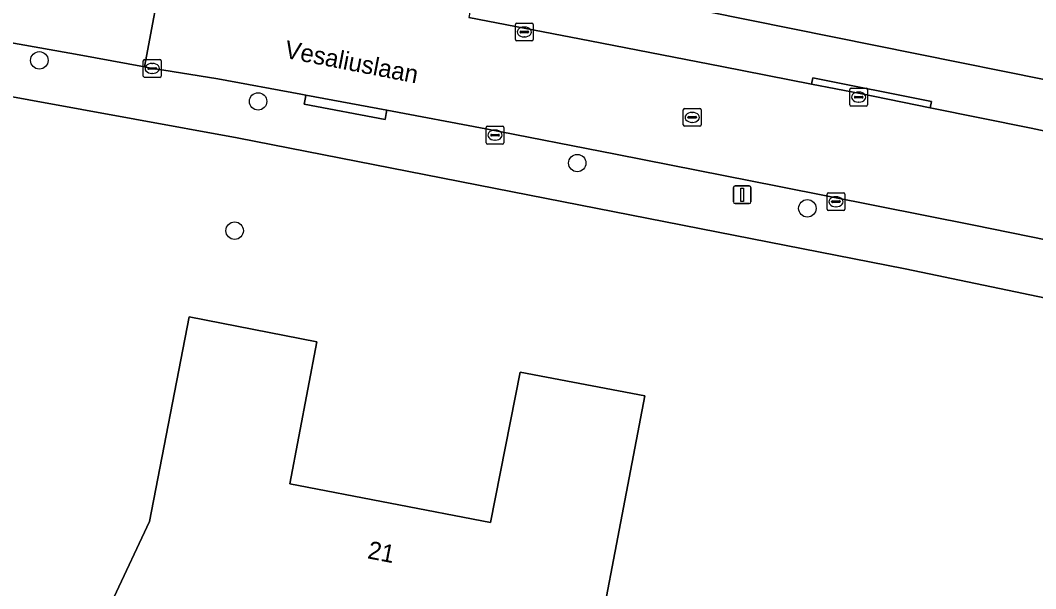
# Model space of a CAD drawing. Extents: x 161483 to 162250, y 379484 to 380833.
# Drawn here: x 161821 to 161877.9, y 380393.9 to 380425.9 of the extents above; entities that cross this region are included whole.
import ezdxf

# ---------------------------------------------------------------- set-up
doc = ezdxf.new("R2010")
doc.units = 0
for name, color, linetype in [('IMGEO_Boom', 7, 'Continuous'), ('IMGEO_Erf', 7, 'Continuous'), ('IMGEO_Kolk', 7, 'Continuous'), ('IMGEO_Lichtmast', 7, 'Continuous'), ('IMGEO_Openbare_ruimte_label', 7, 'Continuous'), ('IMGEO_Pand', 7, 'Continuous'), ('IMGEO_Pand_nummerreeks', 7, 'Continuous'), ('IMGEO_Rijbaan_lokaal_open', 7, 'Continuous'), ('IMGEO_Rioolput', 7, 'Continuous'), ('IMGEO_Voetpad_open', 7, 'Continuous')]:
    doc.layers.add(name, color=color, linetype=linetype)

msp = doc.modelspace()

# ---------------------------------------------------------------- linework, layer by layer
at = {"layer": 'IMGEO_Boom'}
for centre in [(161822.027, 380423.62), (161834.306, 380421.314), (161852.217, 380417.851), (161865.132, 380415.308), (161832.988, 380414.053)]:
    msp.add_circle(centre, 0.489, dxfattribs=at)
at = {"layer": 'IMGEO_Erf'}
for points in [[(162078.957, 380365.04), (162051.567, 380370.414), (162025.006, 380376.148), (162000, 380382.025), (161995.099, 380383.252), (161959.315, 380392.214), (161910.21, 380403.651), (161910.18, 380403.657), (161870.617, 380411.917), (161833.133, 380419.277), (161827.383, 380420.325), (161803.575, 380424.662), (161764.511, 380431.266), (161690.732, 380442.772), (161684.352, 380443.733), (161658.891, 380447.568)], [(161827.793, 380432.697), (161829.302, 380432.17), (161859.489, 380426.367), (161890.306, 380420.151)]]:
    msp.add_lwpolyline(points, dxfattribs=at)
msp.add_lwpolyline([(161852.108, 380384.288), (161846.46, 380385.364), (161847.158, 380389.029), (161838.861, 380390.68), (161837.702, 380389.37), (161838.077, 380389.039), (161836.324, 380387.057), (161833.156, 380388.535), (161833.367, 380388.988), (161831.953, 380389.648), (161832.38, 380390.563), (161826.209, 380393.444), (161828.206, 380397.72), (161830.444, 380409.213), (161837.606, 380407.818), (161836.094, 380399.825), (161847.349, 380397.657), (161849.011, 380406.112), (161856.01, 380404.779)], close=True, dxfattribs=at)
at = {"layer": 'IMGEO_Kolk'}
for p, q in [((161848.746, 380424.788), (161848.746, 380425.64)), ((161848.821, 380425.714), (161849.673, 380425.714)), ((161849.747, 380425.64), (161849.747, 380424.788)), ((161849.005, 380425.208), (161849.005, 380425.22)), ((161849.443, 380425.171), (161849.045, 380425.171)), ((161849.048, 380425.257), (161849.446, 380425.257)), ((161849.234, 380425.494), (161849.259, 380425.494)), ((161849.489, 380425.22), (161849.489, 380425.208)), ((161849.673, 380424.714), (161848.821, 380424.714)), ((161849.257, 380424.934), (161849.232, 380424.934)), ((161827.862, 380422.74), (161827.862, 380423.592)), ((161827.937, 380423.666), (161828.789, 380423.666)), ((161828.35, 380423.446), (161828.375, 380423.446)), ((161828.863, 380423.592), (161828.863, 380422.74)), ((161828.121, 380423.16), (161828.121, 380423.172)), ((161828.559, 380423.123), (161828.161, 380423.123)), ((161828.164, 380423.209), (161828.562, 380423.209)), ((161828.373, 380422.886), (161828.348, 380422.886)), ((161828.605, 380423.172), (161828.605, 380423.16)), ((161828.789, 380422.666), (161827.937, 380422.666)), ((161867.512, 380421.129), (161867.512, 380421.981)), ((161867.587, 380422.055), (161868.439, 380422.055)), ((161867.771, 380421.549), (161867.771, 380421.561)), ((161867.814, 380421.598), (161868.212, 380421.598)), ((161868, 380421.835), (161868.025, 380421.835)), ((161868.255, 380421.561), (161868.255, 380421.549)), ((161868.513, 380421.981), (161868.513, 380421.129)), ((161868.439, 380421.055), (161867.587, 380421.055)), ((161868.209, 380421.512), (161867.811, 380421.512)), ((161868.023, 380421.275), (161867.998, 380421.275)), ((161847.103, 380418.995), (161847.103, 380419.847)), ((161847.178, 380419.921), (161848.03, 380419.921)), ((161848.104, 380419.847), (161848.104, 380418.995)), ((161847.362, 380419.415), (161847.362, 380419.427)), ((161847.8, 380419.378), (161847.402, 380419.378)), ((161847.405, 380419.464), (161847.803, 380419.464)), ((161847.591, 380419.701), (161847.616, 380419.701)), ((161847.846, 380419.427), (161847.846, 380419.415)), ((161848.03, 380418.921), (161847.178, 380418.921)), ((161847.614, 380419.141), (161847.589, 380419.141)), ((161866.235, 380415.253), (161866.235, 380416.105)), ((161866.31, 380416.179), (161867.162, 380416.179)), ((161866.723, 380415.959), (161866.748, 380415.959)), ((161867.236, 380416.105), (161867.236, 380415.253)), ((161866.494, 380415.673), (161866.494, 380415.685)), ((161866.932, 380415.636), (161866.534, 380415.636)), ((161866.537, 380415.722), (161866.935, 380415.722)), ((161866.746, 380415.399), (161866.721, 380415.399)), ((161866.978, 380415.685), (161866.978, 380415.673)), ((161867.162, 380415.179), (161866.31, 380415.179))]:
    msp.add_line(p, q, dxfattribs=at)
for points in [[(161848.746, 380424.788), (161848.746, 380425.64)], [(161848.821, 380425.714), (161849.673, 380425.714)], [(161849.747, 380425.64), (161849.747, 380424.788)], [(161849.673, 380424.714), (161848.821, 380424.714)], [(161827.862, 380422.74), (161827.862, 380423.592)], [(161827.937, 380423.666), (161828.789, 380423.666)], [(161828.863, 380423.592), (161828.863, 380422.74)], [(161828.789, 380422.666), (161827.937, 380422.666)], [(161867.512, 380421.129), (161867.512, 380421.981)], [(161867.587, 380422.055), (161868.439, 380422.055)], [(161868.513, 380421.981), (161868.513, 380421.129)], [(161868.439, 380421.055), (161867.587, 380421.055)], [(161847.103, 380418.995), (161847.103, 380419.847)], [(161847.178, 380419.921), (161848.03, 380419.921)], [(161848.104, 380419.847), (161848.104, 380418.995)], [(161848.03, 380418.921), (161847.178, 380418.921)], [(161866.235, 380415.253), (161866.235, 380416.105)], [(161866.31, 380416.179), (161867.162, 380416.179)], [(161867.236, 380416.105), (161867.236, 380415.253)], [(161867.162, 380415.179), (161866.31, 380415.179)]]:
    msp.add_lwpolyline(points, dxfattribs=at)
for centre, radius, start, end in [((161848.823, 380425.638), 0.0765, 91.552, 178.448), ((161848.823, 380425.638), 0.0765, 91.552, 178.448), ((161849.671, 380425.638), 0.0765, 1.552, 88.448), ((161849.671, 380425.638), 0.0765, 1.552, 88.448), ((161849.045, 380425.217), 0.0403, 85.8775, 175.7526), ((161849.042, 380425.207), 0.0366, 178.938, 274.7102), ((161849.446, 380425.214), 0.043, 264.8664, 352.4533), ((161849.45, 380425.219), 0.0386, 1.7309, 96.639), ((161848.823, 380424.79), 0.0765, 181.552, 268.448), ((161848.823, 380424.79), 0.0765, 181.552, 268.448), ((161849.671, 380424.79), 0.0765, 271.552, 358.448), ((161849.671, 380424.79), 0.0765, 271.552, 358.448), ((161827.939, 380423.59), 0.0765, 91.552, 178.448), ((161827.939, 380423.59), 0.0765, 91.552, 178.448), ((161828.787, 380423.59), 0.0765, 1.552, 88.448), ((161828.787, 380423.59), 0.0765, 1.552, 88.448), ((161827.939, 380422.742), 0.0765, 181.552, 268.448), ((161827.939, 380422.742), 0.0765, 181.552, 268.448), ((161828.161, 380423.169), 0.0403, 85.8775, 175.7526), ((161828.158, 380423.159), 0.0366, 178.938, 274.7102), ((161828.562, 380423.166), 0.043, 264.8664, 352.4533), ((161828.566, 380423.171), 0.0386, 1.7309, 96.639), ((161828.787, 380422.742), 0.0765, 271.552, 358.448), ((161828.787, 380422.742), 0.0765, 271.552, 358.448), ((161867.589, 380421.979), 0.0765, 91.552, 178.448), ((161867.589, 380421.979), 0.0765, 91.552, 178.448), ((161867.811, 380421.558), 0.0403, 85.8775, 175.7526), ((161868.216, 380421.56), 0.0386, 1.7309, 96.639), ((161868.437, 380421.979), 0.0765, 1.552, 88.448), ((161868.437, 380421.979), 0.0765, 1.552, 88.448), ((161867.589, 380421.131), 0.0765, 181.552, 268.448), ((161867.589, 380421.131), 0.0765, 181.552, 268.448), ((161867.808, 380421.548), 0.0366, 178.938, 274.7102), ((161868.212, 380421.555), 0.043, 264.8664, 352.4533), ((161868.437, 380421.131), 0.0765, 271.552, 358.448), ((161868.437, 380421.131), 0.0765, 271.552, 358.448), ((161847.18, 380419.845), 0.0765, 91.552, 178.448), ((161847.18, 380419.845), 0.0765, 91.552, 178.448), ((161848.028, 380419.845), 0.0765, 1.552, 88.448), ((161848.028, 380419.845), 0.0765, 1.552, 88.448), ((161847.402, 380419.424), 0.0403, 85.8775, 175.7526), ((161847.399, 380419.414), 0.0366, 178.938, 274.7102), ((161847.803, 380419.421), 0.043, 264.8664, 352.4533), ((161847.807, 380419.426), 0.0386, 1.7309, 96.639), ((161847.18, 380418.997), 0.0765, 181.552, 268.448), ((161847.18, 380418.997), 0.0765, 181.552, 268.448), ((161848.028, 380418.997), 0.0765, 271.552, 358.448), ((161848.028, 380418.997), 0.0765, 271.552, 358.448), ((161866.312, 380416.103), 0.0765, 91.552, 178.448), ((161866.312, 380416.103), 0.0765, 91.552, 178.448), ((161867.16, 380416.103), 0.0765, 1.552, 88.448), ((161867.16, 380416.103), 0.0765, 1.552, 88.448), ((161866.534, 380415.682), 0.0403, 85.8775, 175.7526), ((161866.531, 380415.672), 0.0366, 178.938, 274.7102), ((161866.935, 380415.679), 0.043, 264.8664, 352.4533), ((161866.939, 380415.684), 0.0386, 1.7309, 96.639), ((161866.312, 380415.255), 0.0765, 181.552, 268.448), ((161866.312, 380415.255), 0.0765, 181.552, 268.448), ((161867.16, 380415.255), 0.0765, 271.552, 358.448), ((161867.16, 380415.255), 0.0765, 271.552, 358.448)]:
    msp.add_arc(centre, radius, start, end, dxfattribs=at)
for centre, major_axis, ratio, start_param, end_param in [((161849.233, 380425.214), (-0.387, 0.002), 0.722429, 4.712389, 7.853982), ((161849.258, 380425.214), (-0.39, 0.002), 0.717154, 1.570796, 4.712389), ((161828.349, 380423.166), (-0.387, 0.002), 0.722429, 4.712389, 7.853982), ((161828.374, 380423.166), (-0.39, 0.002), 0.717154, 1.570796, 4.712389), ((161867.999, 380421.555), (-0.387, 0.002), 0.722429, 4.712389, 7.853982), ((161868.024, 380421.555), (-0.39, 0.002), 0.717154, 1.570796, 4.712389), ((161847.59, 380419.421), (-0.387, 0.002), 0.722429, 4.712389, 7.853982), ((161847.615, 380419.421), (-0.39, 0.002), 0.717154, 1.570796, 4.712389), ((161866.722, 380415.679), (-0.387, 0.002), 0.722429, 4.712389, 7.853982), ((161866.747, 380415.679), (-0.39, 0.002), 0.717154, 1.570796, 4.712389)]:
    msp.add_ellipse(centre, major_axis=major_axis, ratio=ratio, start_param=start_param, end_param=end_param, dxfattribs=at)
at = {"layer": 'IMGEO_Lichtmast'}
for p, q in [((161860.978, 380415.673), (161860.978, 380416.473)), ((161860.978, 380416.473), (161860.978, 380415.673)), ((161861.078, 380416.573), (161861.868, 380416.573)), ((161861.868, 380416.573), (161861.078, 380416.573)), ((161861.968, 380416.473), (161861.968, 380415.673)), ((161861.968, 380415.673), (161861.968, 380416.473)), ((161861.868, 380415.573), (161861.078, 380415.573)), ((161861.078, 380415.573), (161861.868, 380415.573))]:
    msp.add_line(p, q, dxfattribs=at)
msp.add_lwpolyline([(161861.398, 380416.448), (161861.548, 380416.448), (161861.548, 380415.698), (161861.398, 380415.698), (161861.398, 380416.448)], dxfattribs=at)
for centre, start, end in [((161861.078, 380416.473), 90, 180), ((161861.078, 380416.473), 90, 180), ((161861.868, 380416.473), 0, 90), ((161861.868, 380416.473), 360, 90), ((161861.078, 380415.673), 180, 270), ((161861.078, 380415.673), 180, 270), ((161861.868, 380415.673), 270, 0), ((161861.868, 380415.673), 270, 0)]:
    msp.add_arc(centre, 0.1, start, end, dxfattribs=at)
at = {"layer": 'IMGEO_Pand'}
msp.add_lwpolyline([(161856.01, 380404.779), (161849.011, 380406.112), (161847.349, 380397.657), (161836.094, 380399.825), (161837.606, 380407.818), (161830.444, 380409.213), (161828.206, 380397.72), (161826.209, 380393.444), (161832.38, 380390.563), (161831.953, 380389.648), (161833.367, 380388.988), (161833.156, 380388.535), (161836.324, 380387.057), (161838.077, 380389.039), (161837.702, 380389.37), (161838.861, 380390.68), (161847.158, 380389.029), (161846.46, 380385.364), (161852.108, 380384.288)], close=True, dxfattribs=at)
at = {"layer": 'IMGEO_Rijbaan_lokaal_open'}
for points in [[(161812.858, 380432.129), (161812.021, 380432.261), (161810.928, 380426.326), (161815.614, 380425.462), (161824.261, 380423.937), (161827.932, 380423.249), (161829.039, 380429.157), (161828.78, 380429.201)], [(161829.039, 380429.157), (161827.932, 380423.249), (161828.363, 380423.166), (161828.433, 380423.155), (161832.045, 380422.59), (161836.699, 380421.721), (161836.987, 380421.668), (161841.53, 380420.831), (161847.084, 380419.772), (161854.365, 380418.345), (161863.553, 380416.54), (161874.467, 380414.355), (161883.757, 380412.463)], [(161884.32, 380418.397), (161877.699, 380419.808), (161872.022, 380420.961), (161872.019, 380420.962), (161868.098, 380421.758), (161865.362, 380422.29), (161865.358, 380422.291), (161860.325, 380423.269), (161852.93, 380424.718), (161846.13, 380426.028)]]:
    msp.add_lwpolyline(points, dxfattribs=at)
at = {"layer": 'IMGEO_Rioolput'}
for p, q in [((161858.169, 380419.992), (161858.169, 380420.844)), ((161858.244, 380420.918), (161859.096, 380420.918)), ((161858.428, 380420.412), (161858.428, 380420.424)), ((161858.471, 380420.461), (161858.869, 380420.461)), ((161858.657, 380420.698), (161858.682, 380420.698)), ((161858.912, 380420.424), (161858.912, 380420.412)), ((161859.17, 380420.844), (161859.17, 380419.992)), ((161859.096, 380419.918), (161858.244, 380419.918)), ((161858.866, 380420.375), (161858.468, 380420.375)), ((161858.68, 380420.138), (161858.655, 380420.138))]:
    msp.add_line(p, q, dxfattribs=at)
for points in [[(161858.169, 380419.992), (161858.169, 380420.844)], [(161858.244, 380420.918), (161859.096, 380420.918)], [(161859.17, 380420.844), (161859.17, 380419.992)], [(161859.096, 380419.918), (161858.244, 380419.918)]]:
    msp.add_lwpolyline(points, dxfattribs=at)
for centre, radius, start, end in [((161858.246, 380420.842), 0.0765, 91.552, 178.448), ((161858.246, 380420.842), 0.0765, 91.552, 178.448), ((161858.468, 380420.421), 0.0403, 85.8775, 175.7526), ((161858.873, 380420.423), 0.0386, 1.7309, 96.639), ((161859.094, 380420.842), 0.0765, 1.552, 88.448), ((161859.094, 380420.842), 0.0765, 1.552, 88.448), ((161858.246, 380419.994), 0.0765, 181.552, 268.448), ((161858.246, 380419.994), 0.0765, 181.552, 268.448), ((161858.465, 380420.411), 0.0366, 178.938, 274.7102), ((161858.869, 380420.418), 0.043, 264.8664, 352.4533), ((161859.094, 380419.994), 0.0765, 271.552, 358.448), ((161859.094, 380419.994), 0.0765, 271.552, 358.448)]:
    msp.add_arc(centre, radius, start, end, dxfattribs=at)
for centre, major_axis, ratio, start_param, end_param in [((161858.656, 380420.418), (-0.387, 0.002), 0.722429, 4.712389, 7.853982), ((161858.681, 380420.418), (-0.39, 0.002), 0.717154, 1.570796, 4.712389)]:
    msp.add_ellipse(centre, major_axis=major_axis, ratio=ratio, start_param=start_param, end_param=end_param, dxfattribs=at)
at = {"layer": 'IMGEO_Voetpad_open'}
for points in [[(161690.732, 380442.772), (161764.511, 380431.266), (161803.575, 380424.662), (161827.383, 380420.325), (161833.133, 380419.277), (161870.617, 380411.917), (161910.18, 380403.657)], [(161828.78, 380429.201), (161829.039, 380429.157), (161829.519, 380429.076), (161829.999, 380428.994), (161830.023, 380428.99), (161836.142, 380427.922), (161839.254, 380427.343), (161842.358, 380426.75), (161842.435, 380427.145), (161846.208, 380426.413), (161846.13, 380426.028), (161852.93, 380424.718), (161860.325, 380423.269), (161865.358, 380422.291), (161865.362, 380422.29), (161865.433, 380422.643), (161872.091, 380421.307), (161872.022, 380420.961), (161877.699, 380419.808), (161884.32, 380418.397), (161889.222, 380417.373), (161890.653, 380417.163)], [(161890.306, 380420.151), (161859.489, 380426.367)], [(161883.757, 380412.463), (161874.467, 380414.355), (161863.553, 380416.54), (161854.365, 380418.345), (161847.084, 380419.772), (161841.53, 380420.831), (161841.494, 380420.635), (161841.431, 380420.296), (161836.89, 380421.151), (161836.961, 380421.536), (161836.987, 380421.668), (161836.699, 380421.721), (161832.045, 380422.59), (161828.433, 380423.155), (161828.363, 380423.166), (161827.932, 380423.249), (161824.261, 380423.937), (161815.614, 380425.462)]]:
    msp.add_lwpolyline(points, dxfattribs=at)
for points in [[(161865.433, 380422.643), (161865.362, 380422.29), (161868.098, 380421.758), (161872.019, 380420.962), (161872.022, 380420.961), (161872.091, 380421.307)], [(161836.987, 380421.668), (161836.961, 380421.536), (161836.89, 380421.151), (161841.431, 380420.296), (161841.494, 380420.635), (161841.53, 380420.831)]]:
    msp.add_lwpolyline(points, close=True, dxfattribs=at)

# ---------------------------------------------------------------- texts
at = {"layer": 'IMGEO_Openbare_ruimte_label'}
msp.add_text('Vesaliuslaan', height=1, rotation=348.9933, dxfattribs=at).set_placement((161835.739, 380423.771))
at = {"layer": 'IMGEO_Pand_nummerreeks'}
msp.add_text('21', height=1, rotation=349.0969, dxfattribs=at).set_placement((161840.401, 380395.655))

doc.saveas('drawing.dxf')
